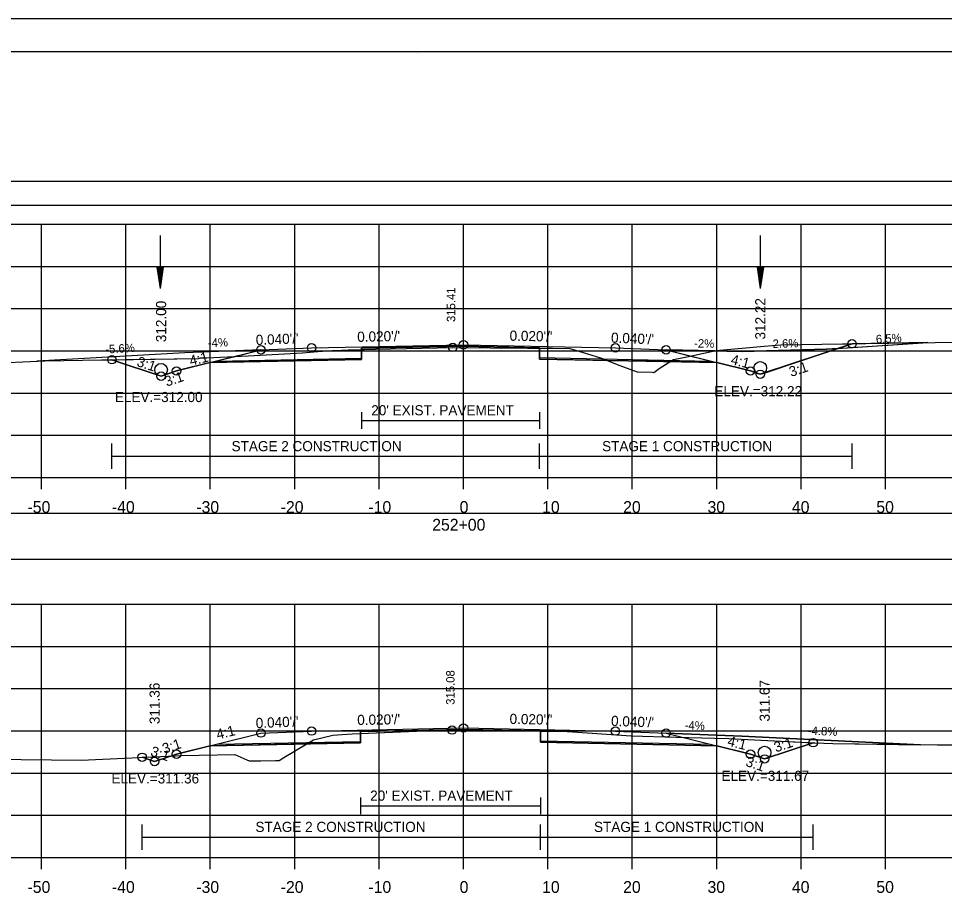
# Model space of a CAD drawing. Extents: x 1376273 to 1384221, y 378927 to 384592.
# Drawn here: x 1380505.1 to 1380614.8, y 381288.2 to 381391.9 of the extents above; entities that cross this region are included whole.
import ezdxf

# ---------------------------------------------------------------- set-up
doc = ezdxf.new("R2010")
doc.units = 0
for name, color, linetype in [('R_Alt Surface', 7, 'Continuous'), ('R_Axis', 7, 'Continuous'), ('R_Axis Annot', 7, 'Continuous'), ('R_Border', 7, 'Continuous'), ('R_Border Notes', 7, 'Continuous'), ('R_Contours', 7, 'Continuous'), ('R_Dimension', 7, 'Continuous'), ('R_Drive', 7, 'Continuous'), ('R_Exist Surface', 7, 'Continuous'), ('R_Fin Surface', 7, 'Continuous'), ('R_Grid', 7, 'Continuous'), ('R_No Plot', 7, 'Continuous'), ('R_Water', 7, 'Continuous'), ('R_Xsect Elev', 7, 'Continuous'), ('R_Xsect Slope', 7, 'Continuous'), ('T_Detection Zones', 7, 'Continuous'), ('T_Notes', 7, 'Continuous')]:
    doc.layers.add(name, color=color, linetype=linetype)

msp = doc.modelspace()

# ---------------------------------------------------------------- linework, layer by layer
at = {"layer": 'R_Alt Surface'}
for points in [[(1380528.56, 381351.3), (1380545.75, 381351.64), (1380545.76, 381352.81), (1380557.84, 381353.05), (1380566.83, 381352.87), (1380566.84, 381351.7), (1380587.11, 381351.3)], [(1380545.76, 381345.26), (1380545.76, 381343.26)], [(1380566.83, 381345.26), (1380566.83, 381343.26)], [(1380545.76, 381344.26), (1380566.83, 381344.26)], [(1380528.56, 381305.92), (1380545.62, 381306.26), (1380545.63, 381307.43), (1380557.84, 381307.67), (1380566.96, 381307.49), (1380566.97, 381306.32), (1380587.11, 381305.92)], [(1380545.63, 381299.62), (1380545.63, 381297.62)], [(1380566.96, 381299.62), (1380566.96, 381297.62)], [(1380545.63, 381298.62), (1380566.96, 381298.62)]]:
    msp.add_lwpolyline(points, dxfattribs=at)
at = {"layer": 'R_Axis'}
for p, q in [((1380407.84, 381337.51), (1380707.84, 381337.51)), ((1380507.84, 381336.11), (1380507.84, 381337.51)), ((1380517.84, 381336.11), (1380517.84, 381337.51)), ((1380527.84, 381336.11), (1380527.84, 381337.51)), ((1380537.84, 381336.11), (1380537.84, 381337.51)), ((1380547.84, 381336.11), (1380547.84, 381337.51)), ((1380557.84, 381336.11), (1380557.84, 381337.51)), ((1380567.84, 381336.11), (1380567.84, 381337.51)), ((1380577.84, 381336.11), (1380577.84, 381337.51)), ((1380587.84, 381336.11), (1380587.84, 381337.51)), ((1380597.84, 381336.11), (1380597.84, 381337.51)), ((1380607.84, 381336.11), (1380607.84, 381337.51)), ((1380407.84, 381292.51), (1380707.84, 381292.51)), ((1380507.84, 381291.11), (1380507.84, 381292.51)), ((1380517.84, 381291.11), (1380517.84, 381292.51)), ((1380527.84, 381291.11), (1380527.84, 381292.51)), ((1380537.84, 381291.11), (1380537.84, 381292.51)), ((1380547.84, 381291.11), (1380547.84, 381292.51)), ((1380557.84, 381291.11), (1380557.84, 381292.51)), ((1380567.84, 381291.11), (1380567.84, 381292.51)), ((1380577.84, 381291.11), (1380577.84, 381292.51)), ((1380587.84, 381291.11), (1380587.84, 381292.51)), ((1380597.84, 381291.11), (1380597.84, 381292.51)), ((1380607.84, 381291.11), (1380607.84, 381292.51))]:
    msp.add_line(p, q, dxfattribs=at)
at = {"layer": 'R_Axis Annot'}
for points in [[(1380407.51, 381369.77), (1380709.31, 381369.77), (1380709.31, 381372.58), (1380407.51, 381372.58)], [(1380407.27, 381327.85), (1380708.96, 381327.85), (1380708.96, 381333.26), (1380407.27, 381333.26)]]:
    msp.add_lwpolyline(points, close=True, dxfattribs=at)
at = {"layer": 'R_Border'}
for p, q in [((1380399.84, 381387.97), (1380716.02, 381387.97)), ((1380552.36, 381387.71), (1380552.36, 381387.71)), ((1380552.36, 381387.71), (1380552.36, 381387.71))]:
    msp.add_line(p, q, dxfattribs=at)
at = {"layer": 'R_Contours'}
for points in [[(1380566.83, 381352.83), (1380567.83, 381352.82), (1380568.4, 381352.82), (1380570.44, 381352.8), (1380572.4, 381352.19), (1380574.19, 381351.64), (1380574.86, 381351.38), (1380566.84, 381351.54)], [(1380582.32, 381351.23), (1380582.72, 381351.47), (1380584.31, 381351.79), (1380587.78, 381352.53), (1380593.48, 381353.05), (1380595.43, 381353.22), (1380602.74, 381353.34), (1380603.87, 381353.35), (1380593, 381349.73), (1380591.84, 381350.12), (1380587.84, 381351.12)], [(1380574.86, 381351.38), (1380576.37, 381350.79), (1380578.43, 381350.02), (1380580.18, 381349.99), (1380580.38, 381349.96), (1380581.03, 381350.43), (1380582.32, 381351.23)], [(1380566.96, 381307.48), (1380567.96, 381307.47), (1380570.14, 381307.41), (1380570.25, 381307.41), (1380570.27, 381307.41), (1380570.74, 381307.37), (1380577.69, 381306.92), (1380583.04, 381306.74), (1380587.58, 381306.62), (1380589.26, 381306.6), (1380591.51, 381306.47), (1380599.27, 381306.09), (1380593.52, 381304.18), (1380591.84, 381304.74), (1380587.84, 381305.74), (1380566.97, 381306.16)]]:
    msp.add_lwpolyline(points, close=True, dxfattribs=at)
at = {"layer": 'R_Dimension'}
for p, q in [((1380516.19, 381338.52), (1380516.19, 381341.52)), ((1380566.83, 381338.52), (1380566.83, 381341.52)), ((1380603.87, 381338.52), (1380603.87, 381341.52)), ((1380516.19, 381340.02), (1380603.87, 381340.02)), ((1380519.76, 381293.43), (1380519.76, 381296.43)), ((1380566.96, 381293.43), (1380566.96, 381296.43)), ((1380599.27, 381293.43), (1380599.27, 381296.43)), ((1380519.76, 381294.93), (1380599.27, 381294.93))]:
    msp.add_line(p, q, dxfattribs=at)
at = {"layer": 'R_Drive'}
for p, q in [((1380524.84, 381352.26), (1380507.29, 381351.27)), ((1380533.84, 381352.62), (1380524.84, 381352.26)), ((1380581.84, 381307.24), (1380590.83, 381306.88)), ((1380590.83, 381306.88), (1380612, 381305.86))]:
    msp.add_line(p, q, dxfattribs=at)
msp.add_lwpolyline([(1380581.84, 381352.62), (1380590.84, 381352.44), (1380600.83, 381352.7), (1380612.84, 381353.48)], dxfattribs=at)
for centre in [(1380522.01, 381350.26), (1380593, 381350.48), (1380593.52, 381304.93)]:
    msp.add_circle(centre, 0.75, dxfattribs=at)
at = {"layer": 'R_Exist Surface'}
for points in [[(1380494.2, 381350.71), (1380508.22, 381351.31), (1380514.95, 381351.43), (1380526.44, 381351.61), (1380526.68, 381351.66), (1380527.41, 381351.68), (1380532.34, 381351.93), (1380538.78, 381352.29), (1380540.58, 381352.41), (1380542.29, 381352.55), (1380542.49, 381352.55), (1380542.61, 381352.55), (1380544.19, 381352.61), (1380544.76, 381352.62), (1380547.4, 381352.69), (1380556.56, 381352.92), (1380565.44, 381352.84), (1380567.83, 381352.82), (1380568.4, 381352.82), (1380570.44, 381352.8), (1380572.4, 381352.19), (1380574.19, 381351.64), (1380576.37, 381350.79), (1380578.43, 381350.02), (1380580.18, 381349.99), (1380580.38, 381349.96), (1380581.03, 381350.43), (1380582.72, 381351.47), (1380584.31, 381351.79), (1380587.78, 381352.53), (1380593.48, 381353.05), (1380595.43, 381353.22), (1380602.74, 381353.34), (1380616.48, 381353.53)], [(1380494.68, 381304.24), (1380512.59, 381304.03), (1380514.22, 381304.12), (1380523.72, 381304.54), (1380524.42, 381304.58), (1380530.73, 381304.72), (1380532.17, 381304.08), (1380532.43, 381303.97), (1380533.84, 381303.97), (1380535.56, 381304.01), (1380536, 381304.01), (1380536.56, 381304.33), (1380540.05, 381306.45), (1380541.21, 381306.73), (1380542.36, 381307), (1380543.47, 381307.07), (1380544.63, 381307.14), (1380553.23, 381307.49), (1380556.48, 381307.59), (1380565.04, 381307.49), (1380567.96, 381307.47), (1380570.14, 381307.41), (1380570.25, 381307.41), (1380570.27, 381307.41), (1380570.74, 381307.37), (1380577.69, 381306.92), (1380583.04, 381306.74), (1380587.58, 381306.62), (1380589.26, 381306.6), (1380591.51, 381306.47), (1380599.48, 381306.08), (1380601.59, 381305.99), (1380614, 381305.83), (1380617.88, 381305.83)]]:
    msp.add_lwpolyline(points, dxfattribs=at)
at = {"layer": 'R_Fin Surface'}
for points in [[(1380516.19, 381351.45), (1380522.01, 381349.51), (1380523.84, 381350.12), (1380528.59, 381351.31), (1380533.84, 381352.62), (1380539.84, 381352.86), (1380557.84, 381353.22), (1380575.84, 381352.86), (1380581.84, 381352.62), (1380587.08, 381351.31), (1380591.84, 381350.12), (1380593, 381349.73), (1380603.87, 381353.35)], [(1380519.76, 381304.37), (1380521.24, 381303.87), (1380523.84, 381304.74), (1380528.59, 381305.93), (1380533.84, 381307.24), (1380539.84, 381307.48), (1380557.84, 381307.84), (1380575.84, 381307.48), (1380581.84, 381307.24), (1380587.08, 381305.93), (1380591.84, 381304.74), (1380593.52, 381304.18), (1380599.27, 381306.09)]]:
    msp.add_lwpolyline(points, dxfattribs=at)
at = {"layer": 'R_Grid'}
for p, q in [((1380407.84, 381367.51), (1380707.84, 381367.51)), ((1380507.84, 381337.51), (1380507.84, 381367.51)), ((1380517.84, 381337.51), (1380517.84, 381367.51)), ((1380527.84, 381337.51), (1380527.84, 381367.51)), ((1380537.84, 381337.51), (1380537.84, 381367.51)), ((1380547.84, 381337.51), (1380547.84, 381367.51)), ((1380557.84, 381337.51), (1380557.84, 381367.51)), ((1380567.84, 381337.51), (1380567.84, 381367.51)), ((1380577.84, 381337.51), (1380577.84, 381367.51)), ((1380587.84, 381337.51), (1380587.84, 381367.51)), ((1380597.84, 381337.51), (1380597.84, 381367.51)), ((1380607.84, 381337.51), (1380607.84, 381367.51)), ((1380407.84, 381362.51), (1380707.84, 381362.51)), ((1380407.84, 381357.51), (1380707.84, 381357.51)), ((1380407.84, 381352.51), (1380707.84, 381352.51)), ((1380407.84, 381347.51), (1380707.84, 381347.51)), ((1380407.84, 381342.51), (1380707.84, 381342.51)), ((1380407.84, 381337.51), (1380707.84, 381337.51)), ((1380407.84, 381322.51), (1380707.84, 381322.51)), ((1380507.84, 381292.51), (1380507.84, 381322.51)), ((1380517.84, 381292.51), (1380517.84, 381322.51)), ((1380527.84, 381292.51), (1380527.84, 381322.51)), ((1380537.84, 381292.51), (1380537.84, 381322.51)), ((1380547.84, 381292.51), (1380547.84, 381322.51)), ((1380557.84, 381292.51), (1380557.84, 381322.51)), ((1380567.84, 381292.51), (1380567.84, 381322.51)), ((1380577.84, 381292.51), (1380577.84, 381322.51)), ((1380587.84, 381292.51), (1380587.84, 381322.51)), ((1380597.84, 381292.51), (1380597.84, 381322.51)), ((1380607.84, 381292.51), (1380607.84, 381322.51)), ((1380407.84, 381317.51), (1380707.84, 381317.51)), ((1380407.84, 381312.51), (1380707.84, 381312.51)), ((1380407.84, 381307.51), (1380707.84, 381307.51)), ((1380407.84, 381302.51), (1380707.84, 381302.51)), ((1380407.84, 381297.51), (1380707.84, 381297.51)), ((1380407.84, 381292.51), (1380707.84, 381292.51))]:
    msp.add_line(p, q, dxfattribs=at)
at = {"layer": 'R_No Plot'}
msp.add_line((1380387.44, 381391.86), (1380720.77, 381391.86), dxfattribs=at)
for points in [[(1380387.43, 381391.86), (1380720.77, 381391.86), (1380720.77, 381178.53), (1380387.43, 381178.53)], [(1380633.76, 381387.97), (1380633.76, 381378.09), (1380669.49, 381378.09), (1380669.49, 381375.17), (1380692.69, 381375.17), (1380692.69, 381350.84), (1380716.02, 381350.84), (1380716.02, 381182.51), (1380399.84, 381182.51), (1380399.84, 381387.97)]]:
    msp.add_lwpolyline(points, close=True, dxfattribs=at)
for points in [[(1380527.84, 381351.12), (1380545.75, 381351.48), (1380545.76, 381352.81), (1380557.84, 381353.05), (1380566.83, 381352.87), (1380566.84, 381351.54), (1380587.84, 381351.12)], [(1380527.84, 381305.74), (1380545.62, 381306.09), (1380545.63, 381307.43), (1380557.84, 381307.67), (1380566.96, 381307.49), (1380566.97, 381306.16), (1380587.84, 381305.74)]]:
    msp.add_lwpolyline(points, dxfattribs=at)
for centre in [(1380603.87, 381353.35), (1380533.84, 381352.62), (1380539.84, 381352.86), (1380556.56, 381352.92), (1380557.84, 381353.22), (1380575.84, 381352.86), (1380581.84, 381352.62), (1380516.19, 381351.45), (1380523.84, 381350.12), (1380591.84, 381350.12), (1380522.01, 381349.51), (1380522.01, 381349.51), (1380593, 381349.73), (1380593, 381349.73), (1380539.84, 381307.48), (1380556.48, 381307.59), (1380557.84, 381307.84), (1380575.84, 381307.48), (1380533.84, 381307.24), (1380581.84, 381307.24), (1380599.27, 381306.09), (1380519.76, 381304.37), (1380523.84, 381304.74), (1380591.84, 381304.74), (1380593.52, 381304.18), (1380593.52, 381304.18), (1380521.24, 381303.87), (1380521.24, 381303.87)]:
    msp.add_circle(centre, 0.5, dxfattribs=at)
at = {"layer": 'R_Water'}
for p, q in [((1380521.89, 381366.15), (1380521.89, 381359.9)), ((1380593, 381366.15), (1380593, 381359.9)), ((1380521.51, 381362.4), (1380521.89, 381359.9)), ((1380522.26, 381362.4), (1380521.51, 381362.4)), ((1380521.57, 381362.4), (1380521.89, 381360.32)), ((1380521.64, 381362.4), (1380521.89, 381360.75)), ((1380521.7, 381362.4), (1380521.89, 381361.16)), ((1380521.76, 381362.4), (1380521.89, 381361.59)), ((1380521.83, 381362.4), (1380521.89, 381362)), ((1380522.26, 381362.4), (1380521.89, 381359.9)), ((1380522.01, 381362.4), (1380521.89, 381361.59)), ((1380522.14, 381362.4), (1380521.89, 381360.75)), ((1380522.2, 381362.4), (1380521.89, 381360.32)), ((1380522.07, 381362.4), (1380521.89, 381361.16)), ((1380521.95, 381362.4), (1380521.89, 381362)), ((1380592.62, 381362.4), (1380593, 381359.9)), ((1380593.37, 381362.4), (1380592.62, 381362.4)), ((1380592.68, 381362.4), (1380593, 381360.32)), ((1380592.75, 381362.4), (1380593, 381360.75)), ((1380592.81, 381362.4), (1380593, 381361.16)), ((1380592.87, 381362.4), (1380593, 381361.59)), ((1380592.94, 381362.4), (1380593, 381362)), ((1380593.37, 381362.4), (1380593, 381359.9)), ((1380593.12, 381362.4), (1380593, 381361.59)), ((1380593.24, 381362.4), (1380593, 381360.75)), ((1380593.31, 381362.4), (1380593, 381360.32)), ((1380593.18, 381362.4), (1380593, 381361.16)), ((1380593.05, 381362.4), (1380593, 381362))]:
    msp.add_line(p, q, dxfattribs=at)
at = {"layer": 'T_Detection Zones'}
for points in [[(1380545.76, 381352.65), (1380547.4, 381352.69), (1380556.56, 381352.92), (1380565.44, 381352.84), (1380566.83, 381352.83), (1380566.83, 381352.87), (1380557.84, 381353.05), (1380545.76, 381352.81)], [(1380516.19, 381351.45), (1380526.44, 381351.61), (1380526.68, 381351.66), (1380527.41, 381351.68), (1380532.34, 381351.93), (1380538.78, 381352.29), (1380540.58, 381352.41), (1380542.29, 381352.55), (1380542.49, 381352.55), (1380542.61, 381352.55), (1380544.19, 381352.61), (1380544.76, 381352.62), (1380545.76, 381352.65), (1380545.75, 381351.48), (1380527.84, 381351.12), (1380523.84, 381350.12), (1380522.01, 381349.51)], [(1380539.26, 381305.97), (1380540.05, 381306.45), (1380541.21, 381306.73), (1380542.36, 381307), (1380543.47, 381307.07), (1380544.63, 381307.14), (1380545.63, 381307.18), (1380545.62, 381306.09)], [(1380545.63, 381307.18), (1380553.23, 381307.49), (1380556.48, 381307.59), (1380565.04, 381307.49), (1380566.96, 381307.48), (1380566.96, 381307.49), (1380557.84, 381307.67), (1380545.63, 381307.43)], [(1380523.18, 381304.52), (1380523.72, 381304.54), (1380524.42, 381304.58), (1380530.73, 381304.72), (1380532.17, 381304.08), (1380532.43, 381303.97), (1380533.84, 381303.97), (1380535.56, 381304.01), (1380536, 381304.01), (1380536.56, 381304.33), (1380539.26, 381305.97), (1380527.84, 381305.74), (1380523.84, 381304.74)], [(1380519.76, 381304.37), (1380523.18, 381304.52), (1380521.24, 381303.87)]]:
    msp.add_lwpolyline(points, close=True, dxfattribs=at)
at = {"layer": 'T_Notes'}
for p, q in [((1380602.15, 381352.78), (1380600.83, 381352.7)), ((1380602.15, 381352.78), (1380612.84, 381353.48)), ((1380603.87, 381353.35), (1380602.15, 381352.78)), ((1380612.84, 381353.48), (1380603.87, 381353.35)), ((1380524.84, 381352.26), (1380507.29, 381351.27)), ((1380533.84, 381352.62), (1380524.84, 381352.26)), ((1380590.83, 381306.88), (1380581.84, 381307.24)), ((1380612, 381305.86), (1380590.83, 381306.88)), ((1380599.27, 381306.09), (1380599.48, 381306.08))]:
    msp.add_line(p, q, dxfattribs=at)
for points in [[(1380581.84, 381352.62), (1380584.76, 381351.89), (1380587.08, 381351.31), (1380587.84, 381351.12), (1380591.84, 381350.12), (1380592.55, 381349.88), (1380593, 381349.73), (1380593.45, 381349.88), (1380602.15, 381352.78)], [(1380523.84, 381350.12), (1380528.59, 381351.31), (1380530.78, 381351.85), (1380533.84, 381352.62)], [(1380600.83, 381352.7), (1380590.84, 381352.44), (1380587.63, 381352.5), (1380581.84, 381352.62)], [(1380507.29, 381351.27), (1380508.22, 381351.31), (1380514.95, 381351.43), (1380516.19, 381351.45)], [(1380516.19, 381351.45), (1380521.56, 381349.66), (1380522.01, 381349.51), (1380522.46, 381349.66), (1380523.84, 381350.12)], [(1380581.84, 381307.24), (1380583.92, 381306.72), (1380587.08, 381305.93), (1380591.84, 381304.74), (1380593.07, 381304.33), (1380593.52, 381304.18), (1380593.97, 381304.33), (1380599.27, 381306.09)], [(1380599.48, 381306.08), (1380601.59, 381305.99), (1380612, 381305.86)]]:
    msp.add_lwpolyline(points, dxfattribs=at)

# ---------------------------------------------------------------- texts
at = {"layer": 'R_Alt Surface'}
for p in [(1380546.91, 381344.87), (1380546.78, 381299.23)]:
    msp.add_text("20' EXIST. PAVEMENT", height=1.2, dxfattribs=at).set_placement(p)
at = {"layer": 'R_Axis Annot'}
for s, p in [('-50', (1380506.18, 381333.31)), ('-40', (1380516.18, 381333.31)), ('-30', (1380526.18, 381333.31)), ('-20', (1380536.18, 381333.31)), ('-10', (1380546.57, 381333.31)), ('0', (1380557.38, 381333.31)), ('10', (1380567.15, 381333.31)), ('20', (1380576.75, 381333.31)), ('30', (1380586.75, 381333.31)), ('40', (1380596.75, 381333.31)), ('50', (1380606.75, 381333.31)), ('252+00', (1380554.13, 381331.21)), ('-50', (1380506.18, 381288.31)), ('-40', (1380516.18, 381288.31)), ('-30', (1380526.18, 381288.31)), ('-20', (1380536.18, 381288.31)), ('-10', (1380546.57, 381288.31)), ('0', (1380557.38, 381288.31)), ('10', (1380567.15, 381288.31)), ('20', (1380576.75, 381288.31)), ('30', (1380586.75, 381288.31)), ('40', (1380596.75, 381288.31)), ('50', (1380606.75, 381288.31))]:
    msp.add_text(s, height=1.4, dxfattribs=at).set_placement(p)
at = {"layer": 'R_Border Notes'}
for s, p in [('ELEV.=312.00', (1380516.53, 381346.44)), ('ELEV.=312.22', (1380587.56, 381347.13)), ('ELEV.=311.36', (1380516.12, 381301.27)), ('ELEV.=311.67', (1380588.4, 381301.58))]:
    msp.add_text(s, height=1.2, dxfattribs=at).set_placement(p)
at = {"layer": 'R_Dimension'}
for s, p in [('STAGE 2 CONSTRUCTION', (1380530.36, 381340.62)), ('STAGE 1 CONSTRUCTION', (1380574.26, 381340.62)), ('STAGE 2 CONSTRUCTION', (1380533.19, 381295.53)), ('STAGE 1 CONSTRUCTION', (1380573.3, 381295.53))]:
    msp.add_text(s, height=1.2, dxfattribs=at).set_placement(p)
at = {"layer": 'R_Drive'}
for s, rotation, p in [('-4%', 2.2906, (1380527.57, 381352.94)), ('-2%', 358.8554, (1380585.16, 381352.9)), ('2.6%', 1.4894, (1380594.48, 381352.85)), ('6.5%', 3.7279, (1380606.73, 381353.38)), ('-5.6%', 3.2075, (1380515.43, 381352.19)), ('-4%', 357.7094, (1380584.03, 381307.69)), ('-4.8%', 357.2342, (1380598.62, 381307.06))]:
    msp.add_text(s, height=1, rotation=rotation, dxfattribs=at).set_placement(p)
at = {"layer": 'R_Xsect Elev'}
for s, height, p in [('315.41', 1, (1380556.86, 381355.92)), ('312.00', 1.2, (1380522.61, 381353.53)), ('312.22', 1.2, (1380593.6, 381353.85)), ('315.08', 1, (1380556.78, 381310.59)), ('311.67', 1.2, (1380594.12, 381308.61)), ('311.36', 1.2, (1380521.84, 381308.3))]:
    msp.add_text(s, height=height, rotation=90, dxfattribs=at).set_placement(p)
at = {"layer": 'R_Xsect Slope'}
for s, rotation, p in [("0.040'/'", 2.2906, (1380533.25, 381353.19)), ("0.020'/'", 1.1458, (1380545.26, 381353.57)), ("0.020'/'", 358.8542, (1380563.29, 381353.71)), ("0.040'/'", 357.7094, (1380575.3, 381353.48)), ('3:1', 341.5651, (1380519.04, 381350.74)), ('4:1', 14.0362, (1380525.53, 381350.72)), ('4:1', 345.9638, (1380589.42, 381350.95)), ('3:1', 18.4349, (1380596.65, 381349.41)), ('3:1', 18.4349, (1380522.67, 381348.26)), ("0.040'/'", 2.2906, (1380533.25, 381307.82)), ("0.020'/'", 1.1458, (1380545.26, 381308.19)), ("0.020'/'", 358.8542, (1380563.29, 381308.33)), ("0.040'/'", 357.7094, (1380575.3, 381308.1)), ('4:1', 14.0362, (1380528.72, 381306.47)), ('4:1', 345.9638, (1380589.03, 381305.76)), ('3:1', 18.4349, (1380594.86, 381304.94)), ('3:1', 341.5651, (1380520.66, 381304.59)), ('3:1', 18.4349, (1380522.38, 381304.78)), ('3:1', 341.5651, (1380591.18, 381303.37))]:
    msp.add_text(s, height=1.2, rotation=rotation, dxfattribs=at).set_placement(p)

doc.saveas('drawing.dxf')
